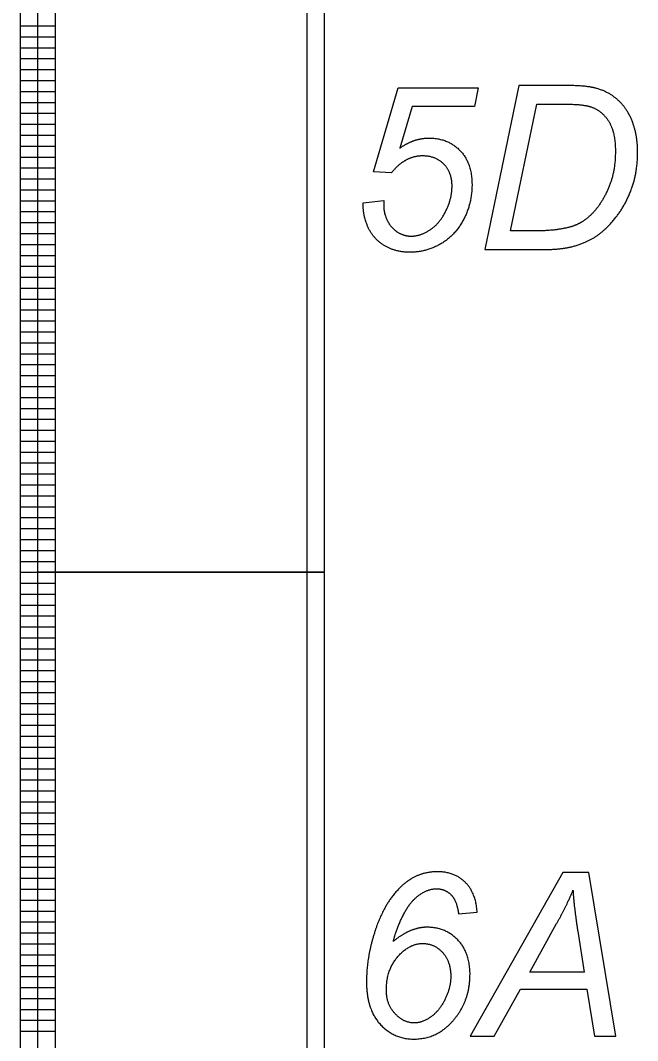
# Model space of a CAD drawing. Extents: x 12522 to 13018, y 1124 to 1902.
# Drawn here: x 12563.34 to 12579.16, y 1434.59 to 1460.73 of the extents above; entities that cross this region are included whole.
import ezdxf

# ---------------------------------------------------------------- set-up
doc = ezdxf.new("R2010")
doc.units = 0
doc.layers.add('SC_Scratch1', color=7, linetype='Continuous')

msp = doc.modelspace()

# ---------------------------------------------------------------- linework, layer by layer
at = {"layer": 'SC_Scratch1'}
for p, q in [((12563.336, 1446.591), (12563.336, 1466.751)), ((12563.336, 1446.591), (12563.336, 1466.751)), ((12564.236, 1446.591), (12564.236, 1466.751)), ((12564.236, 1446.591), (12564.236, 1466.751)), ((12563.336, 1460.591), (12564.236, 1460.591)), ((12563.336, 1460.591), (12564.236, 1460.591)), ((12563.336, 1460.311), (12564.236, 1460.311)), ((12563.336, 1460.311), (12564.236, 1460.311)), ((12563.336, 1460.031), (12564.236, 1460.031)), ((12563.336, 1460.031), (12564.236, 1460.031)), ((12563.336, 1459.751), (12564.236, 1459.751)), ((12563.336, 1459.751), (12564.236, 1459.751)), ((12563.336, 1459.471), (12564.236, 1459.471)), ((12563.336, 1459.471), (12564.236, 1459.471)), ((12563.336, 1459.191), (12564.236, 1459.191)), ((12563.336, 1459.191), (12564.236, 1459.191)), ((12563.336, 1458.911), (12564.236, 1458.911)), ((12563.336, 1458.911), (12564.236, 1458.911)), ((12563.336, 1458.631), (12564.236, 1458.631)), ((12563.336, 1458.631), (12564.236, 1458.631)), ((12563.336, 1458.351), (12564.236, 1458.351)), ((12563.336, 1458.351), (12564.236, 1458.351)), ((12563.336, 1458.071), (12564.236, 1458.071)), ((12563.336, 1458.071), (12564.236, 1458.071)), ((12563.336, 1457.791), (12564.236, 1457.791)), ((12563.336, 1457.791), (12564.236, 1457.791)), ((12563.336, 1457.511), (12564.236, 1457.511)), ((12563.336, 1457.511), (12564.236, 1457.511)), ((12563.336, 1457.231), (12564.236, 1457.231)), ((12563.336, 1457.231), (12564.236, 1457.231)), ((12563.336, 1456.951), (12564.236, 1456.951)), ((12563.336, 1456.951), (12564.236, 1456.951)), ((12563.336, 1456.671), (12564.236, 1456.671)), ((12563.336, 1456.671), (12564.236, 1456.671)), ((12563.336, 1456.391), (12564.236, 1456.391)), ((12563.336, 1456.391), (12564.236, 1456.391)), ((12563.336, 1456.111), (12564.236, 1456.111)), ((12563.336, 1456.111), (12564.236, 1456.111)), ((12572.126, 1456.061), (12572.654, 1456.113)), ((12572.126, 1456.061), (12572.654, 1456.113)), ((12563.336, 1455.831), (12564.236, 1455.831)), ((12563.336, 1455.831), (12564.236, 1455.831)), ((12563.336, 1455.551), (12564.236, 1455.551)), ((12563.336, 1455.551), (12564.236, 1455.551)), ((12563.336, 1455.271), (12564.236, 1455.271)), ((12563.336, 1455.271), (12564.236, 1455.271)), ((12563.336, 1454.991), (12564.236, 1454.991)), ((12563.336, 1454.991), (12564.236, 1454.991)), ((12563.336, 1454.711), (12564.236, 1454.711)), ((12563.336, 1454.711), (12564.236, 1454.711)), ((12563.336, 1454.431), (12564.236, 1454.431)), ((12563.336, 1454.431), (12564.236, 1454.431)), ((12563.336, 1454.151), (12564.236, 1454.151)), ((12563.336, 1454.151), (12564.236, 1454.151)), ((12563.336, 1453.871), (12564.236, 1453.871)), ((12563.336, 1453.871), (12564.236, 1453.871)), ((12563.336, 1453.591), (12564.236, 1453.591)), ((12563.336, 1453.591), (12564.236, 1453.591)), ((12563.336, 1453.311), (12564.236, 1453.311)), ((12563.336, 1453.311), (12564.236, 1453.311)), ((12563.336, 1453.031), (12564.236, 1453.031)), ((12563.336, 1453.031), (12564.236, 1453.031)), ((12563.336, 1452.751), (12564.236, 1452.751)), ((12563.336, 1452.751), (12564.236, 1452.751)), ((12563.336, 1452.471), (12564.236, 1452.471)), ((12563.336, 1452.471), (12564.236, 1452.471)), ((12563.336, 1452.191), (12564.236, 1452.191)), ((12563.336, 1452.191), (12564.236, 1452.191)), ((12563.336, 1451.911), (12564.236, 1451.911)), ((12563.336, 1451.911), (12564.236, 1451.911)), ((12563.336, 1451.631), (12564.236, 1451.631)), ((12563.336, 1451.631), (12564.236, 1451.631)), ((12563.336, 1451.351), (12564.236, 1451.351)), ((12563.336, 1451.351), (12564.236, 1451.351)), ((12563.336, 1451.071), (12564.236, 1451.071)), ((12563.336, 1451.071), (12564.236, 1451.071)), ((12563.336, 1450.791), (12564.236, 1450.791)), ((12563.336, 1450.791), (12564.236, 1450.791)), ((12563.336, 1450.511), (12564.236, 1450.511)), ((12563.336, 1450.511), (12564.236, 1450.511)), ((12563.336, 1450.231), (12564.236, 1450.231)), ((12563.336, 1450.231), (12564.236, 1450.231)), ((12563.336, 1449.951), (12564.236, 1449.951)), ((12563.336, 1449.951), (12564.236, 1449.951)), ((12563.336, 1449.671), (12564.236, 1449.671)), ((12563.336, 1449.671), (12564.236, 1449.671)), ((12563.336, 1449.391), (12564.236, 1449.391)), ((12563.336, 1449.391), (12564.236, 1449.391)), ((12563.336, 1449.111), (12564.236, 1449.111)), ((12563.336, 1449.111), (12564.236, 1449.111)), ((12563.336, 1448.831), (12564.236, 1448.831)), ((12563.336, 1448.831), (12564.236, 1448.831)), ((12563.336, 1448.551), (12564.236, 1448.551)), ((12563.336, 1448.551), (12564.236, 1448.551)), ((12563.336, 1448.271), (12564.236, 1448.271)), ((12563.336, 1448.271), (12564.236, 1448.271)), ((12563.336, 1447.991), (12564.236, 1447.991)), ((12563.336, 1447.991), (12564.236, 1447.991)), ((12563.336, 1447.711), (12564.236, 1447.711)), ((12563.336, 1447.711), (12564.236, 1447.711)), ((12563.336, 1447.431), (12564.236, 1447.431)), ((12563.336, 1447.431), (12564.236, 1447.431)), ((12563.336, 1447.151), (12564.236, 1447.151)), ((12563.336, 1447.151), (12564.236, 1447.151)), ((12563.336, 1446.871), (12564.236, 1446.871)), ((12563.336, 1446.871), (12564.236, 1446.871)), ((12563.336, 1446.591), (12564.236, 1446.591)), ((12563.336, 1426.431), (12563.336, 1446.591)), ((12563.336, 1446.591), (12564.236, 1446.591)), ((12563.336, 1446.591), (12564.236, 1446.591)), ((12563.336, 1426.431), (12563.336, 1446.591)), ((12563.336, 1446.591), (12564.236, 1446.591)), ((12564.236, 1426.431), (12564.236, 1446.591)), ((12564.236, 1426.431), (12564.236, 1446.591)), ((12563.336, 1446.311), (12564.236, 1446.311)), ((12563.336, 1446.311), (12564.236, 1446.311)), ((12563.336, 1446.031), (12564.236, 1446.031)), ((12563.336, 1446.031), (12564.236, 1446.031)), ((12563.336, 1445.751), (12564.236, 1445.751)), ((12563.336, 1445.751), (12564.236, 1445.751)), ((12563.336, 1445.471), (12564.236, 1445.471)), ((12563.336, 1445.471), (12564.236, 1445.471)), ((12563.336, 1445.191), (12564.236, 1445.191)), ((12563.336, 1445.191), (12564.236, 1445.191)), ((12563.336, 1444.911), (12564.236, 1444.911)), ((12563.336, 1444.911), (12564.236, 1444.911)), ((12563.336, 1444.631), (12564.236, 1444.631)), ((12563.336, 1444.631), (12564.236, 1444.631)), ((12563.336, 1444.351), (12564.236, 1444.351)), ((12563.336, 1444.351), (12564.236, 1444.351)), ((12563.336, 1444.071), (12564.236, 1444.071)), ((12563.336, 1444.071), (12564.236, 1444.071)), ((12563.336, 1443.791), (12564.236, 1443.791)), ((12563.336, 1443.791), (12564.236, 1443.791)), ((12563.336, 1443.511), (12564.236, 1443.511)), ((12563.336, 1443.511), (12564.236, 1443.511)), ((12563.336, 1443.231), (12564.236, 1443.231)), ((12563.336, 1443.231), (12564.236, 1443.231)), ((12563.336, 1442.951), (12564.236, 1442.951)), ((12563.336, 1442.951), (12564.236, 1442.951)), ((12563.336, 1442.671), (12564.236, 1442.671)), ((12563.336, 1442.671), (12564.236, 1442.671)), ((12563.336, 1442.391), (12564.236, 1442.391)), ((12563.336, 1442.391), (12564.236, 1442.391)), ((12563.336, 1442.111), (12564.236, 1442.111)), ((12563.336, 1442.111), (12564.236, 1442.111)), ((12563.336, 1441.831), (12564.236, 1441.831)), ((12563.336, 1441.831), (12564.236, 1441.831)), ((12563.336, 1441.551), (12564.236, 1441.551)), ((12563.336, 1441.551), (12564.236, 1441.551)), ((12563.336, 1441.271), (12564.236, 1441.271)), ((12563.336, 1441.271), (12564.236, 1441.271)), ((12563.336, 1440.991), (12564.236, 1440.991)), ((12563.336, 1440.991), (12564.236, 1440.991)), ((12563.336, 1440.711), (12564.236, 1440.711)), ((12563.336, 1440.711), (12564.236, 1440.711)), ((12563.336, 1440.431), (12564.236, 1440.431)), ((12563.336, 1440.431), (12564.236, 1440.431)), ((12563.336, 1440.151), (12564.236, 1440.151)), ((12563.336, 1440.151), (12564.236, 1440.151)), ((12563.336, 1439.871), (12564.236, 1439.871)), ((12563.336, 1439.871), (12564.236, 1439.871)), ((12563.336, 1439.591), (12564.236, 1439.591)), ((12563.336, 1439.591), (12564.236, 1439.591)), ((12563.336, 1439.311), (12564.236, 1439.311)), ((12563.336, 1439.311), (12564.236, 1439.311)), ((12563.336, 1439.031), (12564.236, 1439.031)), ((12563.336, 1439.031), (12564.236, 1439.031)), ((12563.336, 1438.751), (12564.236, 1438.751)), ((12563.336, 1438.751), (12564.236, 1438.751)), ((12563.336, 1438.471), (12564.236, 1438.471)), ((12563.336, 1438.471), (12564.236, 1438.471)), ((12563.336, 1438.191), (12564.236, 1438.191)), ((12563.336, 1438.191), (12564.236, 1438.191)), ((12563.336, 1437.911), (12564.236, 1437.911)), ((12563.336, 1437.911), (12564.236, 1437.911)), ((12574.565, 1437.838), (12575.046, 1437.883)), ((12574.565, 1437.838), (12575.046, 1437.883)), ((12563.336, 1437.631), (12564.236, 1437.631)), ((12563.336, 1437.631), (12564.236, 1437.631)), ((12563.336, 1437.351), (12564.236, 1437.351)), ((12563.336, 1437.351), (12564.236, 1437.351)), ((12563.336, 1437.071), (12564.236, 1437.071)), ((12563.336, 1437.071), (12564.236, 1437.071)), ((12572.896, 1437.134), (12572.896, 1437.134)), ((12572.896, 1437.134), (12572.896, 1437.134)), ((12563.336, 1436.791), (12564.236, 1436.791)), ((12563.336, 1436.791), (12564.236, 1436.791)), ((12563.336, 1436.511), (12564.236, 1436.511)), ((12563.336, 1436.511), (12564.236, 1436.511)), ((12563.336, 1436.231), (12564.236, 1436.231)), ((12563.336, 1436.231), (12564.236, 1436.231)), ((12563.336, 1435.951), (12564.236, 1435.951)), ((12563.336, 1435.951), (12564.236, 1435.951)), ((12563.336, 1435.671), (12564.236, 1435.671)), ((12563.336, 1435.671), (12564.236, 1435.671)), ((12572.716, 1435.881), (12572.716, 1435.881)), ((12572.716, 1435.881), (12572.716, 1435.881)), ((12563.336, 1435.391), (12564.236, 1435.391)), ((12563.336, 1435.391), (12564.236, 1435.391)), ((12563.336, 1435.111), (12564.236, 1435.111)), ((12563.336, 1435.111), (12564.236, 1435.111)), ((12563.336, 1434.831), (12564.236, 1434.831)), ((12563.336, 1434.831), (12564.236, 1434.831))]:
    msp.add_line(p, q, dxfattribs=at)
for points in [[(12563.786, 1466.751), (12571.126, 1466.751), (12571.126, 1446.591), (12563.786, 1446.591)], [(12564.236, 1466.751), (12570.676, 1466.751), (12570.676, 1446.591), (12564.236, 1446.591)], [(12564.236, 1466.751), (12570.676, 1466.751), (12570.676, 1446.591), (12564.236, 1446.591)], [(12563.786, 1446.591), (12571.126, 1446.591), (12571.126, 1426.431), (12563.786, 1426.431)], [(12564.236, 1446.591), (12570.676, 1446.591), (12570.676, 1426.431), (12564.236, 1426.431)], [(12564.236, 1446.591), (12570.676, 1446.591), (12570.676, 1426.431), (12564.236, 1426.431)], [(12574.861, 1434.701), (12575.477, 1434.701), (12576.153, 1435.911), (12577.852, 1435.911), (12578.054, 1434.701), (12578.599, 1434.701), (12577.905, 1438.901), (12577.241, 1438.901)], [(12574.861, 1434.701), (12575.477, 1434.701), (12576.153, 1435.911), (12577.852, 1435.911), (12578.054, 1434.701), (12578.599, 1434.701), (12577.905, 1438.901), (12577.241, 1438.901)]]:
    msp.add_lwpolyline(points, close=True, dxfattribs=at)
for points in [[(12572.845, 1456.823), (12572.389, 1456.855), (12573.023, 1459.003), (12575.074, 1459.003), (12574.973, 1458.526), (12573.378, 1458.526), (12573.064, 1457.459)], [(12572.845, 1456.823), (12572.389, 1456.855), (12573.023, 1459.003), (12575.074, 1459.003), (12574.973, 1458.526), (12573.378, 1458.526), (12573.064, 1457.459)], [(12577.382, 1459.061), (12576.115, 1459.061), (12575.238, 1454.861), (12576.752, 1454.861)], [(12577.382, 1459.061), (12576.115, 1459.061), (12575.238, 1454.861), (12576.752, 1454.861)], [(12576.563, 1455.338), (12575.897, 1455.338), (12576.575, 1458.584), (12577.319, 1458.584)], [(12576.563, 1455.338), (12575.897, 1455.338), (12576.575, 1458.584), (12577.319, 1458.584)], [(12577.622, 1437.398), (12577.785, 1436.343), (12576.395, 1436.343), (12577.081, 1437.587)], [(12577.622, 1437.398), (12577.785, 1436.343), (12576.395, 1436.343), (12577.081, 1437.587)]]:
    msp.add_lwpolyline(points, dxfattribs=at)
for points in [[(12578.079, 1458.995), (12577.838, 1459.061), (12577.382, 1459.061)], [(12578.079, 1458.995), (12577.838, 1459.061), (12577.382, 1459.061)], [(12578.666, 1458.678), (12578.423, 1458.906), (12578.079, 1458.995)], [(12578.666, 1458.678), (12578.423, 1458.906), (12578.079, 1458.995)], [(12579.033, 1458.11), (12578.91, 1458.451), (12578.666, 1458.678)], [(12579.033, 1458.11), (12578.91, 1458.451), (12578.666, 1458.678)], [(12577.319, 1458.584), (12577.75, 1458.584), (12577.954, 1458.518)], [(12577.319, 1458.584), (12577.75, 1458.584), (12577.954, 1458.518)], [(12577.954, 1458.518), (12578.23, 1458.429), (12578.409, 1458.156)], [(12577.954, 1458.518), (12578.23, 1458.429), (12578.409, 1458.156)], [(12578.409, 1458.156), (12578.587, 1457.882), (12578.587, 1457.372)], [(12578.409, 1458.156), (12578.587, 1457.882), (12578.587, 1457.372)], [(12579.157, 1457.345), (12579.157, 1457.769), (12579.033, 1458.11)], [(12579.157, 1457.345), (12579.157, 1457.769), (12579.033, 1458.11)], [(12573.064, 1457.459), (12573.241, 1457.587), (12573.429, 1457.652)], [(12573.064, 1457.459), (12573.241, 1457.587), (12573.429, 1457.652)], [(12573.429, 1457.652), (12573.616, 1457.716), (12573.813, 1457.716)], [(12573.429, 1457.652), (12573.616, 1457.716), (12573.813, 1457.716)], [(12573.813, 1457.716), (12574.294, 1457.716), (12574.603, 1457.399)], [(12573.813, 1457.716), (12574.294, 1457.716), (12574.603, 1457.399)], [(12574.603, 1457.399), (12574.912, 1457.081), (12574.912, 1456.528)], [(12574.603, 1457.399), (12574.912, 1457.081), (12574.912, 1456.528)], [(12578.587, 1457.372), (12578.587, 1456.914), (12578.456, 1456.554)], [(12578.587, 1457.372), (12578.587, 1456.914), (12578.456, 1456.554)], [(12579.003, 1456.421), (12579.157, 1456.838), (12579.157, 1457.345)], [(12579.003, 1456.421), (12579.157, 1456.838), (12579.157, 1457.345)], [(12573.219, 1457.15), (12573.018, 1457.041), (12572.845, 1456.823)], [(12573.219, 1457.15), (12573.018, 1457.041), (12572.845, 1456.823)], [(12573.647, 1457.259), (12573.421, 1457.259), (12573.219, 1457.15)], [(12573.647, 1457.259), (12573.421, 1457.259), (12573.219, 1457.15)], [(12574.192, 1457.047), (12573.985, 1457.259), (12573.647, 1457.259)], [(12574.192, 1457.047), (12573.985, 1457.259), (12573.647, 1457.259)], [(12574.4, 1456.483), (12574.4, 1456.835), (12574.192, 1457.047)], [(12574.4, 1456.483), (12574.4, 1456.835), (12574.192, 1457.047)], [(12578.456, 1456.554), (12578.326, 1456.195), (12578.107, 1455.914)], [(12578.456, 1456.554), (12578.326, 1456.195), (12578.107, 1455.914)], [(12574.245, 1455.853), (12574.4, 1456.171), (12574.4, 1456.483)], [(12574.245, 1455.853), (12574.4, 1456.171), (12574.4, 1456.483)], [(12574.912, 1456.528), (12574.912, 1456.044), (12574.7, 1455.636)], [(12574.912, 1456.528), (12574.912, 1456.044), (12574.7, 1455.636)], [(12578.602, 1455.687), (12578.85, 1456.004), (12579.003, 1456.421)], [(12578.602, 1455.687), (12578.85, 1456.004), (12579.003, 1456.421)], [(12572.124, 1455.975), (12572.124, 1456.004), (12572.126, 1456.061)], [(12572.124, 1455.975), (12572.124, 1456.004), (12572.126, 1456.061)], [(12572.654, 1456.113), (12572.649, 1456.001), (12572.649, 1455.978)], [(12572.654, 1456.113), (12572.649, 1456.001), (12572.649, 1455.978)], [(12572.262, 1455.403), (12572.124, 1455.689), (12572.124, 1455.975)], [(12572.262, 1455.403), (12572.124, 1455.689), (12572.124, 1455.975)], [(12572.649, 1455.978), (12572.649, 1455.789), (12572.744, 1455.598)], [(12572.649, 1455.978), (12572.649, 1455.789), (12572.744, 1455.598)], [(12573.842, 1455.369), (12574.091, 1455.535), (12574.245, 1455.853)], [(12573.842, 1455.369), (12574.091, 1455.535), (12574.245, 1455.853)], [(12578.107, 1455.914), (12577.941, 1455.702), (12577.737, 1455.573)], [(12578.107, 1455.914), (12577.941, 1455.702), (12577.737, 1455.573)], [(12572.744, 1455.598), (12572.84, 1455.406), (12573.005, 1455.305)], [(12572.744, 1455.598), (12572.84, 1455.406), (12573.005, 1455.305)], [(12574.7, 1455.636), (12574.488, 1455.228), (12574.117, 1455.009)], [(12574.7, 1455.636), (12574.488, 1455.228), (12574.117, 1455.009)], [(12577.737, 1455.573), (12577.582, 1455.473), (12577.364, 1455.421)], [(12577.737, 1455.573), (12577.582, 1455.473), (12577.364, 1455.421)], [(12578.083, 1455.192), (12578.354, 1455.371), (12578.602, 1455.687)], [(12578.083, 1455.192), (12578.354, 1455.371), (12578.602, 1455.687)], [(12572.679, 1454.954), (12572.401, 1455.117), (12572.262, 1455.403)], [(12572.679, 1454.954), (12572.401, 1455.117), (12572.262, 1455.403)], [(12573.005, 1455.305), (12573.169, 1455.203), (12573.352, 1455.203)], [(12573.005, 1455.305), (12573.169, 1455.203), (12573.352, 1455.203)], [(12573.352, 1455.203), (12573.593, 1455.203), (12573.842, 1455.369)], [(12573.352, 1455.203), (12573.593, 1455.203), (12573.842, 1455.369)], [(12577.364, 1455.421), (12577.014, 1455.338), (12576.563, 1455.338)], [(12577.364, 1455.421), (12577.014, 1455.338), (12576.563, 1455.338)], [(12574.117, 1455.009), (12573.747, 1454.79), (12573.317, 1454.79)], [(12574.117, 1455.009), (12573.747, 1454.79), (12573.317, 1454.79)], [(12577.443, 1454.927), (12577.812, 1455.013), (12578.083, 1455.192)], [(12577.443, 1454.927), (12577.812, 1455.013), (12578.083, 1455.192)], [(12573.317, 1454.79), (12572.957, 1454.79), (12572.679, 1454.954)], [(12573.317, 1454.79), (12572.957, 1454.79), (12572.679, 1454.954)], [(12576.752, 1454.861), (12577.162, 1454.861), (12577.443, 1454.927)], [(12576.752, 1454.861), (12577.162, 1454.861), (12577.443, 1454.927)], [(12574.036, 1438.917), (12573.678, 1438.917), (12573.393, 1438.759)], [(12574.036, 1438.917), (12573.678, 1438.917), (12573.393, 1438.759)], [(12574.737, 1438.649), (12574.465, 1438.917), (12574.036, 1438.917)], [(12574.737, 1438.649), (12574.465, 1438.917), (12574.036, 1438.917)], [(12573.393, 1438.759), (12573.108, 1438.602), (12572.855, 1438.265)], [(12573.393, 1438.759), (12573.108, 1438.602), (12572.855, 1438.265)], [(12575.046, 1437.883), (12575.009, 1438.381), (12574.737, 1438.649)], [(12575.046, 1437.883), (12575.009, 1438.381), (12574.737, 1438.649)], [(12572.855, 1438.265), (12572.602, 1437.929), (12572.43, 1437.411)], [(12572.855, 1438.265), (12572.602, 1437.929), (12572.43, 1437.411)], [(12573.128, 1437.766), (12573.297, 1438.12), (12573.532, 1438.301)], [(12573.128, 1437.766), (12573.297, 1438.12), (12573.532, 1438.301)], [(12573.532, 1438.301), (12573.766, 1438.481), (12573.998, 1438.481)], [(12573.532, 1438.301), (12573.766, 1438.481), (12573.998, 1438.481)], [(12573.998, 1438.481), (12574.219, 1438.481), (12574.372, 1438.33)], [(12573.998, 1438.481), (12574.219, 1438.481), (12574.372, 1438.33)], [(12574.372, 1438.33), (12574.525, 1438.178), (12574.565, 1437.838)], [(12574.372, 1438.33), (12574.525, 1438.178), (12574.565, 1437.838)], [(12577.081, 1437.587), (12577.356, 1438.082), (12577.5, 1438.443)], [(12577.081, 1437.587), (12577.356, 1438.082), (12577.5, 1438.443)], [(12577.5, 1438.443), (12577.524, 1438.025), (12577.622, 1437.398)], [(12577.5, 1438.443), (12577.524, 1438.025), (12577.622, 1437.398)], [(12572.896, 1437.134), (12572.959, 1437.412), (12573.128, 1437.766)], [(12572.896, 1437.134), (12572.959, 1437.412), (12573.128, 1437.766)], [(12573.758, 1437.495), (12573.546, 1437.495), (12573.33, 1437.405)], [(12573.758, 1437.495), (12573.546, 1437.495), (12573.33, 1437.405)], [(12574.548, 1437.169), (12574.236, 1437.495), (12573.758, 1437.495)], [(12574.548, 1437.169), (12574.236, 1437.495), (12573.758, 1437.495)], [(12572.43, 1437.411), (12572.207, 1436.735), (12572.207, 1436.102)], [(12572.43, 1437.411), (12572.207, 1436.735), (12572.207, 1436.102)], [(12573.33, 1437.405), (12573.114, 1437.315), (12572.896, 1437.134)], [(12573.33, 1437.405), (12573.114, 1437.315), (12572.896, 1437.134)], [(12573.011, 1436.743), (12573.305, 1437.079), (12573.649, 1437.079)], [(12573.011, 1436.743), (12573.305, 1437.079), (12573.649, 1437.079)], [(12573.649, 1437.079), (12573.947, 1437.079), (12574.157, 1436.849)], [(12573.649, 1437.079), (12573.947, 1437.079), (12574.157, 1436.849)], [(12574.861, 1436.29), (12574.861, 1436.843), (12574.548, 1437.169)], [(12574.861, 1436.29), (12574.861, 1436.843), (12574.548, 1437.169)], [(12572.716, 1435.881), (12572.716, 1436.407), (12573.011, 1436.743)], [(12572.716, 1435.881), (12572.716, 1436.407), (12573.011, 1436.743)], [(12574.157, 1436.849), (12574.368, 1436.619), (12574.368, 1436.236)], [(12574.157, 1436.849), (12574.368, 1436.619), (12574.368, 1436.236)], [(12574.368, 1436.236), (12574.368, 1435.938), (12574.216, 1435.638)], [(12574.368, 1436.236), (12574.368, 1435.938), (12574.216, 1435.638)], [(12574.397, 1435.068), (12574.861, 1435.578), (12574.861, 1436.29)], [(12574.397, 1435.068), (12574.861, 1435.578), (12574.861, 1436.29)], [(12572.207, 1436.102), (12572.207, 1435.395), (12572.555, 1435.013)], [(12572.207, 1436.102), (12572.207, 1435.395), (12572.555, 1435.013)], [(12572.936, 1435.285), (12572.716, 1435.527), (12572.716, 1435.881)], [(12572.936, 1435.285), (12572.716, 1435.527), (12572.716, 1435.881)], [(12574.216, 1435.638), (12574.064, 1435.338), (12573.847, 1435.191)], [(12574.216, 1435.638), (12574.064, 1435.338), (12573.847, 1435.191)], [(12573.434, 1435.043), (12573.157, 1435.043), (12572.936, 1435.285)], [(12573.434, 1435.043), (12573.157, 1435.043), (12572.936, 1435.285)], [(12573.847, 1435.191), (12573.629, 1435.043), (12573.434, 1435.043)], [(12573.847, 1435.191), (12573.629, 1435.043), (12573.434, 1435.043)], [(12572.555, 1435.013), (12572.902, 1434.63), (12573.423, 1434.63)], [(12572.555, 1435.013), (12572.902, 1434.63), (12573.423, 1434.63)], [(12573.423, 1434.63), (12573.996, 1434.63), (12574.397, 1435.068)], [(12573.423, 1434.63), (12573.996, 1434.63), (12574.397, 1435.068)]]:
    msp.add_open_spline(points, degree=2, dxfattribs=at)

doc.saveas('drawing.dxf')
